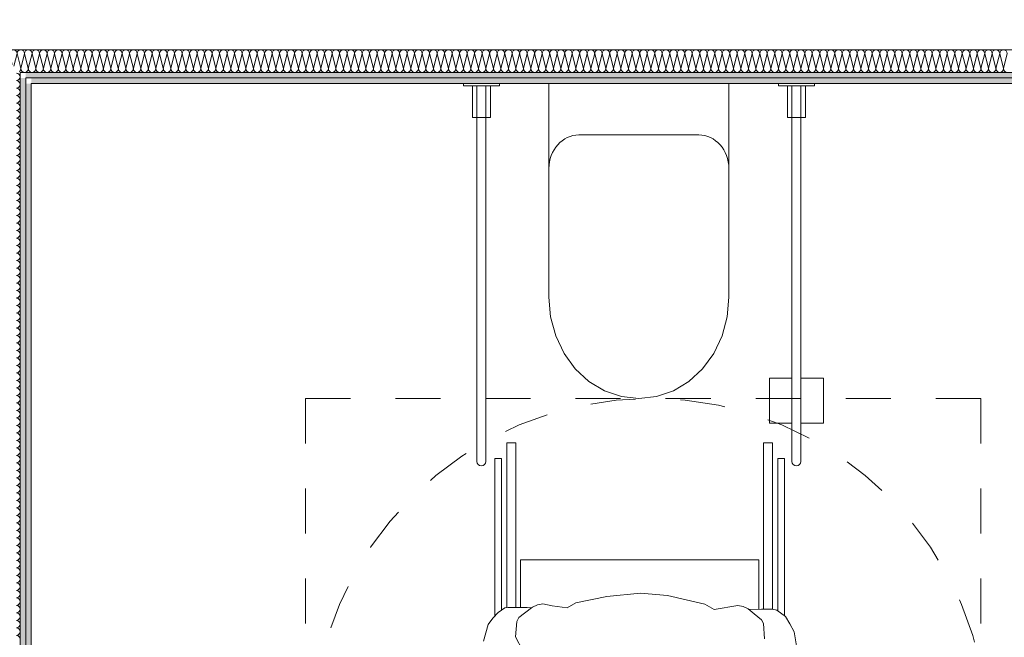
# Model space of a CAD drawing. Header units: metres. Extents: x -3.6 to 84.5, y -11 to 16.8.
# Tile 435 of 656: x 44.8 to 47, y 1.6 to 3. Entities that reach past the tile are written whole.
import ezdxf

# ---------------------------------------------------------------- set-up
doc = ezdxf.new("R2010")
doc.units = ezdxf.units.M
doc.header["$MEASUREMENT"] = 0
doc.linetypes.add('Strichlinie eng', pattern=[0.115, 0.075, -0.04])
doc.linetypes.add('STRICHPUNKT', pattern=[0.015, 0.0075, -0.00375, 0, -0.00375])
for name, color, linetype in [('152 - Bemaßung_ Beschriftung.Ausbau', 7, 'Continuous'), ('606 - Struktur.Wand Innen Ausbau', 7, 'Continuous'), ('650 - Abdeckung.Fußboden Aufbau', 7, 'Continuous'), ('702 - Einrichtung.Möbel Sanitär', 7, 'Continuous'), ('705 - Einrichtung.Ausstattung_ Zubehör', 7, 'Continuous'), ('802 - HKLSE.Sanitär', 7, 'Continuous')]:
    doc.layers.add(name, color=color, linetype=linetype)
doc.styles.add('ERSTELLTER_STIL_2', font='txt')
doc.dimstyles.new('ERSTELLTER_STIL__3', dxfattribs={"dimtxt": 0.1, "dimasz": 0.0532, "dimexe": 0.18, "dimexo": 0.0625, "dimgap": 0, "dimtad": 1, "dimtih": 1, "dimtoh": 1, "dimzin": 0, "dimdsep": 46, "dimtxsty": 'ERSTELLTER_STIL_2', "dimblk": 'ARROWHEAD_2', "dimblk1": 'ARROWHEAD_2', "dimblk2": 'ARROWHEAD_2', "dimcen": 0.09, "dimse1": 1, "dimse2": 1, "dimclrd": 7, "dimclre": 7, "dimclrt": 7, "dimazin": 0, "dimtfac": 1, "dimtdec": 4, "dimtmove": 0, "dimatfit": 3, "dimfxl": 1, "dimtolj": 1, "dimtzin": 0, "dimarcsym": 0})
pattern_1 = [(45, (0, 0), (-0.01767767, 0.01767767), [0, -0.025])]

# ---------------------------------------------------------------- blocks, each defined once
blk = doc.blocks.new('*X126')
at = {"layer": '606 - Struktur.Wand Innen Ausbau', "color": 7, "linetype": 'Continuous', "lineweight": 5}
for p, q in [((44.7247, 2.9253), (44.725, 2.9267)), ((44.7256, 2.9244), (44.725, 2.9267)), ((44.738, 2.912), (44.7417, 2.9267)), ((44.7478, 2.9022), (44.7417, 2.9267)), ((44.7513, 2.8987), (44.7583, 2.9267)), ((44.765, 2.9), (44.7583, 2.9267))]:
    blk.add_line(p, q, dxfattribs=at)
for centre, start, end in [((44.7167, 2.9267), 90, 100.6118), ((44.7167, 2.9267), 0, 90), ((44.7333, 2.9267), 90, 180), ((44.7333, 2.9267), 0, 90), ((44.75, 2.9267), 90, 180), ((44.75, 2.9267), 0, 90), ((44.7667, 2.9267), 101.6105, 180), ((44.7583, 2.8933), 306.8184, 323.0102)]:
    blk.add_arc(centre, 0.00833, start, end, dxfattribs=at)
blk = doc.blocks.new('*X127')
at = {"layer": '606 - Struktur.Wand Innen Ausbau', "color": 7, "linetype": 'Continuous', "lineweight": 5}
for p, q in [((44.7667, 2.8933), (44.775, 2.9267)), ((44.7833, 2.8933), (44.775, 2.9267)), ((44.7833, 2.8933), (44.7917, 2.9267)), ((44.8, 2.8933), (44.7917, 2.9267)), ((44.8, 2.8933), (44.8083, 2.9267)), ((44.8167, 2.8933), (44.8083, 2.9267)), ((44.8167, 2.8933), (44.825, 2.9267)), ((44.8333, 2.8933), (44.825, 2.9267)), ((44.8333, 2.8933), (44.8417, 2.9267)), ((44.85, 2.8933), (44.8417, 2.9267)), ((44.85, 2.8933), (44.8583, 2.9267)), ((44.8667, 2.8933), (44.8583, 2.9267)), ((44.8667, 2.8933), (44.875, 2.9267)), ((44.8833, 2.8933), (44.875, 2.9267)), ((44.8833, 2.8933), (44.8917, 2.9267)), ((44.9, 2.8933), (44.8917, 2.9267)), ((44.9, 2.8933), (44.9083, 2.9267)), ((44.9167, 2.8933), (44.9083, 2.9267)), ((44.9167, 2.8933), (44.925, 2.9267)), ((44.9333, 2.8933), (44.925, 2.9267)), ((44.9333, 2.8933), (44.9417, 2.9267)), ((44.95, 2.8933), (44.9417, 2.9267)), ((44.95, 2.8933), (44.9583, 2.9267)), ((44.9667, 2.8933), (44.9583, 2.9267)), ((44.9667, 2.8933), (44.975, 2.9267)), ((44.9833, 2.8933), (44.975, 2.9267)), ((44.9833, 2.8933), (44.9917, 2.9267)), ((45, 2.8933), (44.9917, 2.9267)), ((45, 2.8933), (45.0083, 2.9267)), ((45.0167, 2.8933), (45.0083, 2.9267)), ((45.0167, 2.8933), (45.025, 2.9267)), ((45.0333, 2.8933), (45.025, 2.9267)), ((45.0333, 2.8933), (45.0417, 2.9267)), ((45.05, 2.8933), (45.0417, 2.9267)), ((45.05, 2.8933), (45.0583, 2.9267)), ((45.0667, 2.8933), (45.0583, 2.9267)), ((45.0667, 2.8933), (45.075, 2.9267)), ((45.0833, 2.8933), (45.075, 2.9267)), ((45.0833, 2.8933), (45.0917, 2.9267)), ((45.1, 2.8933), (45.0917, 2.9267)), ((45.1, 2.8933), (45.1083, 2.9267)), ((45.1167, 2.8933), (45.1083, 2.9267)), ((45.1167, 2.8933), (45.125, 2.9267)), ((45.1333, 2.8933), (45.125, 2.9267)), ((45.1333, 2.8933), (45.1417, 2.9267)), ((45.15, 2.8933), (45.1417, 2.9267)), ((45.15, 2.8933), (45.1583, 2.9267)), ((45.1667, 2.8933), (45.1583, 2.9267)), ((45.1667, 2.8933), (45.175, 2.9267)), ((45.1833, 2.8933), (45.175, 2.9267)), ((45.1833, 2.8933), (45.1917, 2.9267)), ((45.2, 2.8933), (45.1917, 2.9267)), ((45.2, 2.8933), (45.2083, 2.9267)), ((45.2167, 2.8933), (45.2083, 2.9267)), ((45.2167, 2.8933), (45.225, 2.9267)), ((45.2333, 2.8933), (45.225, 2.9267)), ((45.2333, 2.8933), (45.2417, 2.9267)), ((45.25, 2.8933), (45.2417, 2.9267)), ((45.25, 2.8933), (45.2583, 2.9267)), ((45.2667, 2.8933), (45.2583, 2.9267)), ((45.2667, 2.8933), (45.275, 2.9267)), ((45.2833, 2.8933), (45.275, 2.9267)), ((45.2833, 2.8933), (45.2917, 2.9267)), ((45.3, 2.8933), (45.2917, 2.9267)), ((45.3, 2.8933), (45.3083, 2.9267)), ((45.3167, 2.8933), (45.3083, 2.9267)), ((45.3167, 2.8933), (45.325, 2.9267)), ((45.3333, 2.8933), (45.325, 2.9267)), ((45.3333, 2.8933), (45.3417, 2.9267)), ((45.35, 2.8933), (45.3417, 2.9267)), ((45.35, 2.8933), (45.3583, 2.9267)), ((45.3667, 2.8933), (45.3583, 2.9267)), ((45.3667, 2.8933), (45.375, 2.9267)), ((45.3833, 2.8933), (45.375, 2.9267)), ((45.3833, 2.8933), (45.3917, 2.9267)), ((45.4, 2.8933), (45.3917, 2.9267)), ((45.4, 2.8933), (45.4083, 2.9267)), ((45.4167, 2.8933), (45.4083, 2.9267)), ((45.4167, 2.8933), (45.425, 2.9267)), ((45.4333, 2.8933), (45.425, 2.9267)), ((45.4333, 2.8933), (45.4417, 2.9267)), ((45.45, 2.8933), (45.4417, 2.9267)), ((45.45, 2.8933), (45.4583, 2.9267)), ((45.4667, 2.8933), (45.4583, 2.9267)), ((45.4667, 2.8933), (45.475, 2.9267)), ((45.4833, 2.8933), (45.475, 2.9267)), ((45.4833, 2.8933), (45.4917, 2.9267)), ((45.5, 2.8933), (45.4917, 2.9267)), ((45.5, 2.8933), (45.5083, 2.9267)), ((45.5167, 2.8933), (45.5083, 2.9267)), ((45.5167, 2.8933), (45.525, 2.9267)), ((45.5333, 2.8933), (45.525, 2.9267)), ((45.5333, 2.8933), (45.5417, 2.9267)), ((45.55, 2.8933), (45.5417, 2.9267)), ((45.55, 2.8933), (45.5583, 2.9267)), ((45.5667, 2.8933), (45.5583, 2.9267)), ((45.5667, 2.8933), (45.575, 2.9267)), ((45.5833, 2.8933), (45.575, 2.9267)), ((45.5833, 2.8933), (45.5917, 2.9267)), ((45.6, 2.8933), (45.5917, 2.9267)), ((45.6, 2.8933), (45.6083, 2.9267)), ((45.6167, 2.8933), (45.6083, 2.9267)), ((45.6167, 2.8933), (45.625, 2.9267)), ((45.6333, 2.8933), (45.625, 2.9267)), ((45.6333, 2.8933), (45.6417, 2.9267)), ((45.65, 2.8933), (45.6417, 2.9267)), ((45.65, 2.8933), (45.6583, 2.9267)), ((45.6667, 2.8933), (45.6583, 2.9267)), ((45.6667, 2.8933), (45.675, 2.9267)), ((45.6833, 2.8933), (45.675, 2.9267)), ((45.6833, 2.8933), (45.6917, 2.9267)), ((45.7, 2.8933), (45.6917, 2.9267)), ((45.7, 2.8933), (45.7083, 2.9267)), ((45.7167, 2.8933), (45.7083, 2.9267)), ((45.7167, 2.8933), (45.725, 2.9267)), ((45.7333, 2.8933), (45.725, 2.9267)), ((45.7333, 2.8933), (45.7417, 2.9267)), ((45.75, 2.8933), (45.7417, 2.9267)), ((45.75, 2.8933), (45.7583, 2.9267)), ((45.7667, 2.8933), (45.7583, 2.9267)), ((45.7667, 2.8933), (45.775, 2.9267)), ((45.7833, 2.8933), (45.775, 2.9267)), ((45.7833, 2.8933), (45.7917, 2.9267)), ((45.8, 2.8933), (45.7917, 2.9267)), ((45.8, 2.8933), (45.8083, 2.9267)), ((45.8167, 2.8933), (45.8083, 2.9267)), ((45.8167, 2.8933), (45.825, 2.9267)), ((45.8333, 2.8933), (45.825, 2.9267)), ((45.8333, 2.8933), (45.8417, 2.9267)), ((45.85, 2.8933), (45.8417, 2.9267)), ((45.85, 2.8933), (45.8583, 2.9267)), ((45.8667, 2.8933), (45.8583, 2.9267)), ((45.8667, 2.8933), (45.875, 2.9267)), ((45.8833, 2.8933), (45.875, 2.9267)), ((45.8833, 2.8933), (45.8917, 2.9267)), ((45.9, 2.8933), (45.8917, 2.9267)), ((45.9, 2.8933), (45.9083, 2.9267)), ((45.9167, 2.8933), (45.9083, 2.9267)), ((45.9167, 2.8933), (45.925, 2.9267)), ((45.9333, 2.8933), (45.925, 2.9267)), ((45.9333, 2.8933), (45.9417, 2.9267)), ((45.95, 2.8933), (45.9417, 2.9267)), ((45.95, 2.8933), (45.9583, 2.9267)), ((45.9667, 2.8933), (45.9583, 2.9267)), ((45.9667, 2.8933), (45.975, 2.9267)), ((45.9833, 2.8933), (45.975, 2.9267)), ((45.9833, 2.8933), (45.9917, 2.9267)), ((46, 2.8933), (45.9917, 2.9267)), ((46, 2.8933), (46.0083, 2.9267)), ((46.0167, 2.8933), (46.0083, 2.9267)), ((46.0167, 2.8933), (46.025, 2.9267)), ((46.0333, 2.8933), (46.025, 2.9267)), ((46.0333, 2.8933), (46.0417, 2.9267)), ((46.05, 2.8933), (46.0417, 2.9267)), ((46.05, 2.8933), (46.0583, 2.9267)), ((46.0667, 2.8933), (46.0583, 2.9267)), ((46.0667, 2.8933), (46.075, 2.9267)), ((46.0833, 2.8933), (46.075, 2.9267)), ((46.0833, 2.8933), (46.0917, 2.9267)), ((46.1, 2.8933), (46.0917, 2.9267)), ((46.1, 2.8933), (46.1083, 2.9267)), ((46.1167, 2.8933), (46.1083, 2.9267)), ((46.1167, 2.8933), (46.125, 2.9267)), ((46.1333, 2.8933), (46.125, 2.9267)), ((46.1333, 2.8933), (46.1417, 2.9267)), ((46.15, 2.8933), (46.1417, 2.9267)), ((46.15, 2.8933), (46.1583, 2.9267)), ((46.1667, 2.8933), (46.1583, 2.9267)), ((46.1667, 2.8933), (46.175, 2.9267)), ((46.1833, 2.8933), (46.175, 2.9267)), ((46.1833, 2.8933), (46.1917, 2.9267)), ((46.2, 2.8933), (46.1917, 2.9267)), ((46.2, 2.8933), (46.2083, 2.9267)), ((46.2167, 2.8933), (46.2083, 2.9267)), ((46.2167, 2.8933), (46.225, 2.9267)), ((46.2333, 2.8933), (46.225, 2.9267)), ((46.2333, 2.8933), (46.2417, 2.9267)), ((46.25, 2.8933), (46.2417, 2.9267)), ((46.25, 2.8933), (46.2583, 2.9267)), ((46.2667, 2.8933), (46.2583, 2.9267)), ((46.2667, 2.8933), (46.275, 2.9267)), ((46.2833, 2.8933), (46.275, 2.9267)), ((46.2833, 2.8933), (46.2917, 2.9267)), ((46.3, 2.8933), (46.2917, 2.9267)), ((46.3, 2.8933), (46.3083, 2.9267)), ((46.3167, 2.8933), (46.3083, 2.9267)), ((46.3167, 2.8933), (46.325, 2.9267)), ((46.3333, 2.8933), (46.325, 2.9267)), ((46.3333, 2.8933), (46.3417, 2.9267)), ((46.35, 2.8933), (46.3417, 2.9267)), ((46.35, 2.8933), (46.3583, 2.9267)), ((46.3667, 2.8933), (46.3583, 2.9267)), ((46.3667, 2.8933), (46.375, 2.9267)), ((46.3833, 2.8933), (46.375, 2.9267)), ((46.3833, 2.8933), (46.3917, 2.9267)), ((46.4, 2.8933), (46.3917, 2.9267)), ((46.4, 2.8933), (46.4083, 2.9267)), ((46.4167, 2.8933), (46.4083, 2.9267)), ((46.4167, 2.8933), (46.425, 2.9267)), ((46.4333, 2.8933), (46.425, 2.9267)), ((46.4333, 2.8933), (46.4417, 2.9267)), ((46.45, 2.8933), (46.4417, 2.9267)), ((46.45, 2.8933), (46.4583, 2.9267)), ((46.4667, 2.8933), (46.4583, 2.9267)), ((46.4667, 2.8933), (46.475, 2.9267)), ((46.4833, 2.8933), (46.475, 2.9267)), ((46.4833, 2.8933), (46.4917, 2.9267)), ((46.5, 2.8933), (46.4917, 2.9267)), ((46.5, 2.8933), (46.5083, 2.9267)), ((46.5167, 2.8933), (46.5083, 2.9267)), ((46.5167, 2.8933), (46.525, 2.9267)), ((46.5333, 2.8933), (46.525, 2.9267)), ((46.5333, 2.8933), (46.5417, 2.9267)), ((46.55, 2.8933), (46.5417, 2.9267)), ((46.55, 2.8933), (46.5583, 2.9267)), ((46.5667, 2.8933), (46.5583, 2.9267)), ((46.5667, 2.8933), (46.575, 2.9267)), ((46.5833, 2.8933), (46.575, 2.9267)), ((46.5833, 2.8933), (46.5917, 2.9267)), ((46.6, 2.8933), (46.5917, 2.9267)), ((46.6, 2.8933), (46.6083, 2.9267)), ((46.6167, 2.8933), (46.6083, 2.9267)), ((46.6167, 2.8933), (46.625, 2.9267)), ((46.6333, 2.8933), (46.625, 2.9267)), ((46.6333, 2.8933), (46.6417, 2.9267)), ((46.65, 2.8933), (46.6417, 2.9267)), ((46.65, 2.8933), (46.6583, 2.9267)), ((46.6667, 2.8933), (46.6583, 2.9267)), ((46.6667, 2.8933), (46.675, 2.9267)), ((46.6833, 2.8933), (46.675, 2.9267)), ((46.6833, 2.8933), (46.6917, 2.9267)), ((46.7, 2.8933), (46.6917, 2.9267)), ((46.7, 2.8933), (46.7083, 2.9267)), ((46.7167, 2.8933), (46.7083, 2.9267)), ((46.7167, 2.8933), (46.725, 2.9267)), ((46.7333, 2.8933), (46.725, 2.9267)), ((46.7333, 2.8933), (46.7417, 2.9267)), ((46.75, 2.8933), (46.7417, 2.9267)), ((46.75, 2.8933), (46.7583, 2.9267)), ((46.7667, 2.8933), (46.7583, 2.9267)), ((46.7667, 2.8933), (46.775, 2.9267)), ((46.7833, 2.8933), (46.775, 2.9267)), ((46.7833, 2.8933), (46.7917, 2.9267)), ((46.8, 2.8933), (46.7917, 2.9267)), ((46.8, 2.8933), (46.8083, 2.9267)), ((46.8167, 2.8933), (46.8083, 2.9267)), ((46.8167, 2.8933), (46.825, 2.9267)), ((46.8333, 2.8933), (46.825, 2.9267)), ((46.8333, 2.8933), (46.8417, 2.9267)), ((46.85, 2.8933), (46.8417, 2.9267)), ((46.85, 2.8933), (46.8583, 2.9267)), ((46.8667, 2.8933), (46.8583, 2.9267)), ((46.8667, 2.8933), (46.875, 2.9267)), ((46.8833, 2.8933), (46.875, 2.9267)), ((46.8833, 2.8933), (46.8917, 2.9267)), ((46.9, 2.8933), (46.8917, 2.9267)), ((46.9, 2.8933), (46.9083, 2.9267)), ((46.9167, 2.8933), (46.9083, 2.9267)), ((46.9167, 2.8933), (46.925, 2.9267)), ((46.9333, 2.8933), (46.925, 2.9267)), ((46.9333, 2.8933), (46.9417, 2.9267)), ((46.95, 2.8933), (46.9417, 2.9267)), ((46.95, 2.8933), (46.9583, 2.9267)), ((44.7667, 2.8933), (44.765, 2.9))]:
    blk.add_line(p, q, dxfattribs=at)
for centre, start, end in [((44.7667, 2.9267), 90, 101.6105), ((44.7667, 2.9267), 0, 90), ((44.7833, 2.9267), 90, 180), ((44.7833, 2.9267), 0, 90), ((44.8, 2.9267), 90, 180), ((44.8, 2.9267), 0, 90), ((44.8167, 2.9267), 90, 180), ((44.8167, 2.9267), 0, 90), ((44.8333, 2.9267), 90, 180), ((44.8333, 2.9267), 0, 90), ((44.85, 2.9267), 90, 180), ((44.85, 2.9267), 0, 90), ((44.8667, 2.9267), 90, 180), ((44.8667, 2.9267), 0, 90), ((44.8833, 2.9267), 90, 180), ((44.8833, 2.9267), 0, 90), ((44.9, 2.9267), 90, 180), ((44.9, 2.9267), 0, 90), ((44.9167, 2.9267), 90, 180), ((44.9167, 2.9267), 0, 90), ((44.9333, 2.9267), 90, 180), ((44.9333, 2.9267), 0, 90), ((44.95, 2.9267), 90, 180), ((44.95, 2.9267), 0, 90), ((44.9667, 2.9267), 90, 180), ((44.9667, 2.9267), 0, 90), ((44.9833, 2.9267), 90, 180), ((44.9833, 2.9267), 0, 90), ((45, 2.9267), 90, 180), ((45, 2.9267), 0, 90), ((45.0167, 2.9267), 90, 180), ((45.0167, 2.9267), 0, 90), ((45.0333, 2.9267), 90, 180), ((45.0333, 2.9267), 0, 90), ((45.05, 2.9267), 90, 180), ((45.05, 2.9267), 0, 90), ((45.0667, 2.9267), 90, 180), ((45.0667, 2.9267), 0, 90), ((45.0833, 2.9267), 90, 180), ((45.0833, 2.9267), 0, 90), ((45.1, 2.9267), 90, 180), ((45.1, 2.9267), 0, 90), ((45.1167, 2.9267), 90, 180), ((45.1167, 2.9267), 0, 90), ((45.1333, 2.9267), 90, 180), ((45.1333, 2.9267), 0, 90), ((45.15, 2.9267), 90, 180), ((45.15, 2.9267), 0, 90), ((45.1667, 2.9267), 90, 180), ((45.1667, 2.9267), 0, 90), ((45.1833, 2.9267), 90, 180), ((45.1833, 2.9267), 0, 90), ((45.2, 2.9267), 90, 180), ((45.2, 2.9267), 0, 90), ((45.2167, 2.9267), 90, 180), ((45.2167, 2.9267), 0, 90), ((45.2333, 2.9267), 90, 180), ((45.2333, 2.9267), 0, 90), ((45.25, 2.9267), 90, 180), ((45.25, 2.9267), 0, 90), ((45.2667, 2.9267), 90, 180), ((45.2667, 2.9267), 0, 90), ((45.2833, 2.9267), 90, 180), ((45.2833, 2.9267), 0, 90), ((45.3, 2.9267), 90, 180), ((45.3, 2.9267), 0, 90), ((45.3167, 2.9267), 90, 180), ((45.3167, 2.9267), 0, 90), ((45.3333, 2.9267), 90, 180), ((45.3333, 2.9267), 0, 90), ((45.35, 2.9267), 90, 180), ((45.35, 2.9267), 0, 90), ((45.3667, 2.9267), 90, 180), ((45.3667, 2.9267), 0, 90), ((45.3833, 2.9267), 90, 180), ((45.3833, 2.9267), 0, 90), ((45.4, 2.9267), 90, 180), ((45.4, 2.9267), 0, 90), ((45.4167, 2.9267), 90, 180), ((45.4167, 2.9267), 0, 90), ((45.4333, 2.9267), 90, 180), ((45.4333, 2.9267), 0, 90), ((45.45, 2.9267), 90, 180), ((45.45, 2.9267), 0, 90), ((45.4667, 2.9267), 90, 180), ((45.4667, 2.9267), 0, 90), ((45.4833, 2.9267), 90, 180), ((45.4833, 2.9267), 0, 90), ((45.5, 2.9267), 90, 180), ((45.5, 2.9267), 0, 90), ((45.5167, 2.9267), 90, 180), ((45.5167, 2.9267), 0, 90), ((45.5333, 2.9267), 90, 180), ((45.5333, 2.9267), 0, 90), ((45.55, 2.9267), 90, 180), ((45.55, 2.9267), 0, 90), ((45.5667, 2.9267), 90, 180), ((45.5667, 2.9267), 0, 90), ((45.5833, 2.9267), 90, 180), ((45.5833, 2.9267), 0, 90), ((45.6, 2.9267), 90, 180), ((45.6, 2.9267), 0, 90), ((45.6167, 2.9267), 90, 180), ((45.6167, 2.9267), 0, 90), ((45.6333, 2.9267), 90, 180), ((45.6333, 2.9267), 0, 90), ((45.65, 2.9267), 90, 180), ((45.65, 2.9267), 0, 90), ((45.6667, 2.9267), 90, 180), ((45.6667, 2.9267), 0, 90), ((45.6833, 2.9267), 90, 180), ((45.6833, 2.9267), 0, 90), ((45.7, 2.9267), 90, 180), ((45.7, 2.9267), 0, 90), ((45.7167, 2.9267), 90, 180), ((45.7167, 2.9267), 0, 90), ((45.7333, 2.9267), 90, 180), ((45.7333, 2.9267), 0, 90), ((45.75, 2.9267), 90, 180), ((45.75, 2.9267), 0, 90), ((45.7667, 2.9267), 90, 180), ((45.7667, 2.9267), 0, 90), ((45.7833, 2.9267), 90, 180), ((45.7833, 2.9267), 0, 90), ((45.8, 2.9267), 90, 180), ((45.8, 2.9267), 0, 90), ((45.8167, 2.9267), 90, 180), ((45.8167, 2.9267), 0, 90), ((45.8333, 2.9267), 90, 180), ((45.8333, 2.9267), 0, 90), ((45.85, 2.9267), 90, 180), ((45.85, 2.9267), 0, 90), ((45.8667, 2.9267), 90, 180), ((45.8667, 2.9267), 0, 90), ((45.8833, 2.9267), 90, 180), ((45.8833, 2.9267), 0, 90), ((45.9, 2.9267), 90, 180), ((45.9, 2.9267), 0, 90), ((45.9167, 2.9267), 90, 180), ((45.9167, 2.9267), 0, 90), ((45.9333, 2.9267), 90, 180), ((45.9333, 2.9267), 0, 90), ((45.95, 2.9267), 90, 180), ((45.95, 2.9267), 0, 90), ((45.9667, 2.9267), 90, 180), ((45.9667, 2.9267), 0, 90), ((45.9833, 2.9267), 90, 180), ((45.9833, 2.9267), 0, 90), ((46, 2.9267), 90, 180), ((46, 2.9267), 0, 90), ((46.0167, 2.9267), 90, 180), ((46.0167, 2.9267), 0, 90), ((46.0333, 2.9267), 90, 180), ((46.0333, 2.9267), 0, 90), ((46.05, 2.9267), 90, 180), ((46.05, 2.9267), 0, 90), ((46.0667, 2.9267), 90, 180), ((46.0667, 2.9267), 0, 90), ((46.0833, 2.9267), 90, 180), ((46.0833, 2.9267), 0, 90), ((46.1, 2.9267), 90, 180), ((46.1, 2.9267), 0, 90), ((46.1167, 2.9267), 90, 180), ((46.1167, 2.9267), 0, 90), ((46.1333, 2.9267), 90, 180), ((46.1333, 2.9267), 0, 90), ((46.15, 2.9267), 90, 180), ((46.15, 2.9267), 0, 90), ((46.1667, 2.9267), 90, 180), ((46.1667, 2.9267), 0, 90), ((46.1833, 2.9267), 90, 180), ((46.1833, 2.9267), 0, 90), ((46.2, 2.9267), 90, 180), ((46.2, 2.9267), 0, 90), ((46.2167, 2.9267), 90, 180), ((46.2167, 2.9267), 0, 90), ((46.2333, 2.9267), 90, 180), ((46.2333, 2.9267), 0, 90), ((46.25, 2.9267), 90, 180), ((46.25, 2.9267), 0, 90), ((46.2667, 2.9267), 90, 180), ((46.2667, 2.9267), 0, 90), ((46.2833, 2.9267), 90, 180), ((46.2833, 2.9267), 0, 90), ((46.3, 2.9267), 90, 180), ((46.3, 2.9267), 0, 90), ((46.3167, 2.9267), 90, 180), ((46.3167, 2.9267), 0, 90), ((46.3333, 2.9267), 90, 180), ((46.3333, 2.9267), 0, 90), ((46.35, 2.9267), 90, 180), ((46.35, 2.9267), 0, 90), ((46.3667, 2.9267), 90, 180), ((46.3667, 2.9267), 0, 90), ((46.3833, 2.9267), 90, 180), ((46.3833, 2.9267), 0, 90), ((46.4, 2.9267), 90, 180), ((46.4, 2.9267), 0, 90), ((46.4167, 2.9267), 90, 180), ((46.4167, 2.9267), 0, 90), ((46.4333, 2.9267), 90, 180), ((46.4333, 2.9267), 0, 90), ((46.45, 2.9267), 90, 180), ((46.45, 2.9267), 0, 90), ((46.4667, 2.9267), 90, 180), ((46.4667, 2.9267), 0, 90), ((46.4833, 2.9267), 90, 180), ((46.4833, 2.9267), 0, 90), ((46.5, 2.9267), 90, 180), ((46.5, 2.9267), 0, 90), ((46.5167, 2.9267), 90, 180), ((46.5167, 2.9267), 0, 90), ((46.5333, 2.9267), 90, 180), ((46.5333, 2.9267), 0, 90), ((46.55, 2.9267), 90, 180), ((46.55, 2.9267), 0, 90), ((46.5667, 2.9267), 90, 180), ((46.5667, 2.9267), 0, 90), ((46.5833, 2.9267), 90, 180), ((46.5833, 2.9267), 0, 90), ((46.6, 2.9267), 90, 180), ((46.6, 2.9267), 0, 90), ((46.6167, 2.9267), 90, 180), ((46.6167, 2.9267), 0, 90), ((46.6333, 2.9267), 90, 180), ((46.6333, 2.9267), 0, 90), ((46.65, 2.9267), 90, 180), ((46.65, 2.9267), 0, 90), ((46.6667, 2.9267), 90, 180), ((46.6667, 2.9267), 0, 90), ((46.6833, 2.9267), 90, 180), ((46.6833, 2.9267), 0, 90), ((46.7, 2.9267), 90, 180), ((46.7, 2.9267), 0, 90), ((46.7167, 2.9267), 90, 180), ((46.7167, 2.9267), 0, 90), ((46.7333, 2.9267), 90, 180), ((46.7333, 2.9267), 0, 90), ((46.75, 2.9267), 90, 180), ((46.75, 2.9267), 0, 90), ((46.7667, 2.9267), 90, 180), ((46.7667, 2.9267), 0, 90), ((46.7833, 2.9267), 90, 180), ((46.7833, 2.9267), 0, 90), ((46.8, 2.9267), 90, 180), ((46.8, 2.9267), 0, 90), ((46.8167, 2.9267), 90, 180), ((46.8167, 2.9267), 0, 90), ((46.8333, 2.9267), 90, 180), ((46.8333, 2.9267), 0, 90), ((46.85, 2.9267), 90, 180), ((46.85, 2.9267), 0, 90), ((46.8667, 2.9267), 90, 180), ((46.8667, 2.9267), 0, 90), ((46.8833, 2.9267), 90, 180), ((46.8833, 2.9267), 0, 90), ((46.9, 2.9267), 90, 180), ((46.9, 2.9267), 0, 90), ((46.9167, 2.9267), 90, 180), ((46.9167, 2.9267), 0, 90), ((46.9333, 2.9267), 90, 180), ((46.9333, 2.9267), 0, 90), ((46.95, 2.9267), 90, 180), ((46.95, 2.9267), 0, 90), ((44.7583, 2.8933), 323.0102, 0), ((44.775, 2.8933), 180, 270), ((44.775, 2.8933), 270, 0), ((44.7917, 2.8933), 180, 270), ((44.7917, 2.8933), 270, 0), ((44.8083, 2.8933), 180, 270), ((44.8083, 2.8933), 270, 0), ((44.825, 2.8933), 180, 270), ((44.825, 2.8933), 270, 0), ((44.8417, 2.8933), 180, 270), ((44.8417, 2.8933), 270, 0), ((44.8583, 2.8933), 180, 270), ((44.8583, 2.8933), 270, 0), ((44.875, 2.8933), 180, 270), ((44.875, 2.8933), 270, 0), ((44.8917, 2.8933), 180, 270), ((44.8917, 2.8933), 270, 0), ((44.9083, 2.8933), 180, 270), ((44.9083, 2.8933), 270, 0), ((44.925, 2.8933), 180, 270), ((44.925, 2.8933), 270, 0), ((44.9417, 2.8933), 180, 270), ((44.9417, 2.8933), 270, 0), ((44.9583, 2.8933), 180, 270), ((44.9583, 2.8933), 270, 0), ((44.975, 2.8933), 180, 270), ((44.975, 2.8933), 270, 0), ((44.9917, 2.8933), 180, 270), ((44.9917, 2.8933), 270, 0), ((45.0083, 2.8933), 180, 270), ((45.0083, 2.8933), 270, 0), ((45.025, 2.8933), 180, 270), ((45.025, 2.8933), 270, 0), ((45.0417, 2.8933), 180, 270), ((45.0417, 2.8933), 270, 0), ((45.0583, 2.8933), 180, 270), ((45.0583, 2.8933), 270, 0), ((45.075, 2.8933), 180, 270), ((45.075, 2.8933), 270, 0), ((45.0917, 2.8933), 180, 270), ((45.0917, 2.8933), 270, 0), ((45.1083, 2.8933), 180, 270), ((45.1083, 2.8933), 270, 0), ((45.125, 2.8933), 180, 270), ((45.125, 2.8933), 270, 0), ((45.1417, 2.8933), 180, 270), ((45.1417, 2.8933), 270, 0), ((45.1583, 2.8933), 180, 270), ((45.1583, 2.8933), 270, 0), ((45.175, 2.8933), 180, 270), ((45.175, 2.8933), 270, 0), ((45.1917, 2.8933), 180, 270), ((45.1917, 2.8933), 270, 0), ((45.2083, 2.8933), 180, 270), ((45.2083, 2.8933), 270, 0), ((45.225, 2.8933), 180, 270), ((45.225, 2.8933), 270, 0), ((45.2417, 2.8933), 180, 270), ((45.2417, 2.8933), 270, 0), ((45.2583, 2.8933), 180, 270), ((45.2583, 2.8933), 270, 0), ((45.275, 2.8933), 180, 270), ((45.275, 2.8933), 270, 0), ((45.2917, 2.8933), 180, 270), ((45.2917, 2.8933), 270, 0), ((45.3083, 2.8933), 180, 270), ((45.3083, 2.8933), 270, 0), ((45.325, 2.8933), 180, 270), ((45.325, 2.8933), 270, 0), ((45.3417, 2.8933), 180, 270), ((45.3417, 2.8933), 270, 0), ((45.3583, 2.8933), 180, 270), ((45.3583, 2.8933), 270, 0), ((45.375, 2.8933), 180, 270), ((45.375, 2.8933), 270, 0), ((45.3917, 2.8933), 180, 270), ((45.3917, 2.8933), 270, 0), ((45.4083, 2.8933), 180, 270), ((45.4083, 2.8933), 270, 0), ((45.425, 2.8933), 180, 270), ((45.425, 2.8933), 270, 0), ((45.4417, 2.8933), 180, 270), ((45.4417, 2.8933), 270, 0), ((45.4583, 2.8933), 180, 270), ((45.4583, 2.8933), 270, 0), ((45.475, 2.8933), 180, 270), ((45.475, 2.8933), 270, 0), ((45.4917, 2.8933), 180, 270), ((45.4917, 2.8933), 270, 0), ((45.5083, 2.8933), 180, 270), ((45.5083, 2.8933), 270, 0), ((45.525, 2.8933), 180, 270), ((45.525, 2.8933), 270, 0), ((45.5417, 2.8933), 180, 270), ((45.5417, 2.8933), 270, 0), ((45.5583, 2.8933), 180, 270), ((45.5583, 2.8933), 270, 0), ((45.575, 2.8933), 180, 270), ((45.575, 2.8933), 270, 0), ((45.5917, 2.8933), 180, 270), ((45.5917, 2.8933), 270, 0), ((45.6083, 2.8933), 180, 270), ((45.6083, 2.8933), 270, 0), ((45.625, 2.8933), 180, 270), ((45.625, 2.8933), 270, 0), ((45.6417, 2.8933), 180, 270), ((45.6417, 2.8933), 270, 0), ((45.6583, 2.8933), 180, 270), ((45.6583, 2.8933), 270, 0), ((45.675, 2.8933), 180, 270), ((45.675, 2.8933), 270, 0), ((45.6917, 2.8933), 180, 270), ((45.6917, 2.8933), 270, 0), ((45.7083, 2.8933), 180, 270), ((45.7083, 2.8933), 270, 0), ((45.725, 2.8933), 180, 270), ((45.725, 2.8933), 270, 0), ((45.7417, 2.8933), 180, 270), ((45.7417, 2.8933), 270, 0), ((45.7583, 2.8933), 180, 270), ((45.7583, 2.8933), 270, 0), ((45.775, 2.8933), 180, 270), ((45.775, 2.8933), 270, 0), ((45.7917, 2.8933), 180, 270), ((45.7917, 2.8933), 270, 0), ((45.8083, 2.8933), 180, 270), ((45.8083, 2.8933), 270, 0), ((45.825, 2.8933), 180, 270), ((45.825, 2.8933), 270, 0), ((45.8417, 2.8933), 180, 270), ((45.8417, 2.8933), 270, 0), ((45.8583, 2.8933), 180, 270), ((45.8583, 2.8933), 270, 0), ((45.875, 2.8933), 180, 270), ((45.875, 2.8933), 270, 0), ((45.8917, 2.8933), 180, 270), ((45.8917, 2.8933), 270, 0), ((45.9083, 2.8933), 180, 270), ((45.9083, 2.8933), 270, 0), ((45.925, 2.8933), 180, 270), ((45.925, 2.8933), 270, 0), ((45.9417, 2.8933), 180, 270), ((45.9417, 2.8933), 270, 0), ((45.9583, 2.8933), 180, 270), ((45.9583, 2.8933), 270, 0), ((45.975, 2.8933), 180, 270), ((45.975, 2.8933), 270, 0), ((45.9917, 2.8933), 180, 270), ((45.9917, 2.8933), 270, 0), ((46.0083, 2.8933), 180, 270), ((46.0083, 2.8933), 270, 0), ((46.025, 2.8933), 180, 270), ((46.025, 2.8933), 270, 0), ((46.0417, 2.8933), 180, 270), ((46.0417, 2.8933), 270, 0), ((46.0583, 2.8933), 180, 270), ((46.0583, 2.8933), 270, 0), ((46.075, 2.8933), 180, 270), ((46.075, 2.8933), 270, 0), ((46.0917, 2.8933), 180, 270), ((46.0917, 2.8933), 270, 0), ((46.1083, 2.8933), 180, 270), ((46.1083, 2.8933), 270, 0), ((46.125, 2.8933), 180, 270), ((46.125, 2.8933), 270, 0), ((46.1417, 2.8933), 180, 270), ((46.1417, 2.8933), 270, 0), ((46.1583, 2.8933), 180, 270), ((46.1583, 2.8933), 270, 0), ((46.175, 2.8933), 180, 270), ((46.175, 2.8933), 270, 0), ((46.1917, 2.8933), 180, 270), ((46.1917, 2.8933), 270, 0), ((46.2083, 2.8933), 180, 270), ((46.2083, 2.8933), 270, 0), ((46.225, 2.8933), 180, 270), ((46.225, 2.8933), 270, 0), ((46.2417, 2.8933), 180, 270), ((46.2417, 2.8933), 270, 0), ((46.2583, 2.8933), 180, 270), ((46.2583, 2.8933), 270, 0), ((46.275, 2.8933), 180, 270), ((46.275, 2.8933), 270, 0), ((46.2917, 2.8933), 180, 270), ((46.2917, 2.8933), 270, 0), ((46.3083, 2.8933), 180, 270), ((46.3083, 2.8933), 270, 0), ((46.325, 2.8933), 180, 270), ((46.325, 2.8933), 270, 0), ((46.3417, 2.8933), 180, 270), ((46.3417, 2.8933), 270, 0), ((46.3583, 2.8933), 180, 270), ((46.3583, 2.8933), 270, 0), ((46.375, 2.8933), 180, 270), ((46.375, 2.8933), 270, 0), ((46.3917, 2.8933), 180, 270), ((46.3917, 2.8933), 270, 0), ((46.4083, 2.8933), 180, 270), ((46.4083, 2.8933), 270, 0), ((46.425, 2.8933), 180, 270), ((46.425, 2.8933), 270, 0), ((46.4417, 2.8933), 180, 270), ((46.4417, 2.8933), 270, 0), ((46.4583, 2.8933), 180, 270), ((46.4583, 2.8933), 270, 0), ((46.475, 2.8933), 180, 270), ((46.475, 2.8933), 270, 0), ((46.4917, 2.8933), 180, 270), ((46.4917, 2.8933), 270, 0), ((46.5083, 2.8933), 180, 270), ((46.5083, 2.8933), 270, 0), ((46.525, 2.8933), 180, 270), ((46.525, 2.8933), 270, 0), ((46.5417, 2.8933), 180, 270), ((46.5417, 2.8933), 270, 0), ((46.5583, 2.8933), 180, 270), ((46.5583, 2.8933), 270, 0), ((46.575, 2.8933), 180, 270), ((46.575, 2.8933), 270, 0), ((46.5917, 2.8933), 180, 270), ((46.5917, 2.8933), 270, 0), ((46.6083, 2.8933), 180, 270), ((46.6083, 2.8933), 270, 0), ((46.625, 2.8933), 180, 270), ((46.625, 2.8933), 270, 0), ((46.6417, 2.8933), 180, 270), ((46.6417, 2.8933), 270, 0), ((46.6583, 2.8933), 180, 270), ((46.6583, 2.8933), 270, 0), ((46.675, 2.8933), 180, 270), ((46.675, 2.8933), 270, 0), ((46.6917, 2.8933), 180, 270), ((46.6917, 2.8933), 270, 0), ((46.7083, 2.8933), 180, 270), ((46.7083, 2.8933), 270, 0), ((46.725, 2.8933), 180, 270), ((46.725, 2.8933), 270, 0), ((46.7417, 2.8933), 180, 270), ((46.7417, 2.8933), 270, 0), ((46.7583, 2.8933), 180, 270), ((46.7583, 2.8933), 270, 0), ((46.775, 2.8933), 180, 270), ((46.775, 2.8933), 270, 0), ((46.7917, 2.8933), 180, 270), ((46.7917, 2.8933), 270, 0), ((46.8083, 2.8933), 180, 270), ((46.8083, 2.8933), 270, 0), ((46.825, 2.8933), 180, 270), ((46.825, 2.8933), 270, 0), ((46.8417, 2.8933), 180, 270), ((46.8417, 2.8933), 270, 0), ((46.8583, 2.8933), 180, 270), ((46.8583, 2.8933), 270, 0), ((46.875, 2.8933), 180, 270), ((46.875, 2.8933), 270, 0), ((46.8917, 2.8933), 180, 270), ((46.8917, 2.8933), 270, 0), ((46.9083, 2.8933), 180, 270), ((46.9083, 2.8933), 270, 0), ((46.925, 2.8933), 180, 270), ((46.925, 2.8933), 270, 0), ((46.9417, 2.8933), 180, 270), ((46.9417, 2.8933), 270, 0), ((46.9583, 2.8933), 180, 270)]:
    blk.add_arc(centre, 0.00833, start, end, dxfattribs=at)
blk = doc.blocks.new('*X128')
at = {"layer": '606 - Struktur.Wand Innen Ausbau', "color": 7, "linetype": 'Continuous', "lineweight": 5}
for centre, start, end in [((44.7567, 2.875), 0, 90), ((44.7567, 2.875), 270, 0), ((44.7567, 2.8583), 0, 90), ((44.7567, 2.8583), 270, 0), ((44.7567, 2.8417), 0, 90), ((44.7567, 2.8417), 270, 0), ((44.7567, 2.825), 0, 90), ((44.7567, 2.825), 270, 0), ((44.7567, 2.8083), 0, 90), ((44.7567, 2.8083), 270, 0), ((44.7567, 2.7917), 0, 90), ((44.7567, 2.7917), 270, 0), ((44.7567, 2.775), 0, 90), ((44.7567, 2.775), 270, 0), ((44.7567, 2.7583), 0, 90), ((44.7567, 2.7583), 270, 0), ((44.7567, 2.7417), 0, 90), ((44.7567, 2.7417), 270, 0), ((44.7567, 2.725), 0, 90), ((44.7567, 2.725), 270, 0), ((44.7567, 2.7083), 0, 90), ((44.7567, 2.7083), 270, 0), ((44.7567, 2.6917), 0, 90), ((44.7567, 2.6917), 270, 0), ((44.7567, 2.675), 0, 90), ((44.7567, 2.675), 270, 0), ((44.7567, 2.6583), 0, 90), ((44.7567, 2.6583), 270, 0), ((44.7567, 2.6417), 0, 90), ((44.7567, 2.6417), 270, 0), ((44.7567, 2.625), 0, 90), ((44.7567, 2.625), 270, 0), ((44.7567, 2.6083), 0, 90), ((44.7567, 2.6083), 270, 0), ((44.7567, 2.5917), 0, 90), ((44.7567, 2.5917), 270, 0), ((44.7567, 2.575), 0, 90), ((44.7567, 2.575), 270, 0), ((44.7567, 2.5583), 0, 90), ((44.7567, 2.5583), 270, 0), ((44.7567, 2.5417), 0, 90), ((44.7567, 2.5417), 270, 0), ((44.7567, 2.525), 0, 90), ((44.7567, 2.525), 270, 0), ((44.7567, 2.5083), 0, 90), ((44.7567, 2.5083), 270, 0), ((44.7567, 2.4917), 0, 90), ((44.7567, 2.4917), 270, 0), ((44.7567, 2.475), 0, 90), ((44.7567, 2.475), 270, 0), ((44.7567, 2.4583), 0, 90), ((44.7567, 2.4583), 270, 0), ((44.7567, 2.4417), 0, 90), ((44.7567, 2.4417), 270, 0), ((44.7567, 2.425), 0, 90), ((44.7567, 2.425), 270, 0), ((44.7567, 2.4083), 0, 90), ((44.7567, 2.4083), 270, 0), ((44.7567, 2.3917), 0, 90), ((44.7567, 2.3917), 270, 0), ((44.7567, 2.375), 0, 90), ((44.7567, 2.375), 270, 0), ((44.7567, 2.3583), 0, 90), ((44.7567, 2.3583), 270, 0), ((44.7567, 2.3417), 0, 90), ((44.7567, 2.3417), 270, 0), ((44.7567, 2.325), 0, 90), ((44.7567, 2.325), 270, 0), ((44.7567, 2.3083), 0, 90), ((44.7567, 2.3083), 270, 0), ((44.7567, 2.2917), 0, 90), ((44.7567, 2.2917), 270, 0), ((44.7567, 2.275), 0, 90), ((44.7567, 2.275), 270, 0), ((44.7567, 2.2583), 0, 90), ((44.7567, 2.2583), 270, 0), ((44.7567, 2.2417), 0, 90), ((44.7567, 2.2417), 270, 0), ((44.7567, 2.225), 0, 90), ((44.7567, 2.225), 270, 0), ((44.7567, 2.2083), 0, 90), ((44.7567, 2.2083), 270, 0), ((44.7567, 2.1917), 0, 90), ((44.7567, 2.1917), 270, 0), ((44.7567, 2.175), 0, 90), ((44.7567, 2.175), 270, 0), ((44.7567, 2.1583), 0, 90), ((44.7567, 2.1583), 270, 0), ((44.7567, 2.1417), 0, 90), ((44.7567, 2.1417), 270, 0), ((44.7567, 2.125), 0, 90), ((44.7567, 2.125), 270, 0), ((44.7567, 2.1083), 0, 90), ((44.7567, 2.1083), 270, 0), ((44.7567, 2.0917), 0, 90), ((44.7567, 2.0917), 270, 0), ((44.7567, 2.075), 0, 90), ((44.7567, 2.075), 270, 0), ((44.7567, 2.0583), 0, 90), ((44.7567, 2.0583), 270, 0), ((44.7567, 2.0417), 0, 90), ((44.7567, 2.0417), 270, 0), ((44.7567, 2.025), 0, 90), ((44.7567, 2.025), 270, 0), ((44.7567, 2.0083), 0, 90), ((44.7567, 2.0083), 270, 0), ((44.7567, 1.9917), 0, 90), ((44.7567, 1.9917), 270, 0), ((44.7567, 1.975), 0, 90), ((44.7567, 1.975), 270, 0), ((44.7567, 1.9583), 0, 90), ((44.7567, 1.9583), 270, 0), ((44.7567, 1.9417), 0, 90), ((44.7567, 1.9417), 270, 0), ((44.7567, 1.925), 0, 90), ((44.7567, 1.925), 270, 0), ((44.7567, 1.9083), 0, 90), ((44.7567, 1.9083), 270, 0), ((44.7567, 1.8917), 0, 90), ((44.7567, 1.8917), 270, 0), ((44.7567, 1.875), 0, 90), ((44.7567, 1.875), 270, 0), ((44.7567, 1.8583), 0, 90), ((44.7567, 1.8583), 270, 0), ((44.7567, 1.8417), 0, 90), ((44.7567, 1.8417), 270, 0), ((44.7567, 1.825), 0, 90), ((44.7567, 1.825), 270, 0), ((44.7567, 1.8083), 0, 90), ((44.7567, 1.8083), 270, 0), ((44.7567, 1.7917), 0, 90), ((44.7567, 1.7917), 270, 0), ((44.7567, 1.775), 0, 90), ((44.7567, 1.775), 270, 0), ((44.7567, 1.7583), 0, 90), ((44.7567, 1.7583), 270, 0), ((44.7567, 1.7417), 0, 90), ((44.7567, 1.7417), 270, 0), ((44.7567, 1.725), 0, 90), ((44.7567, 1.725), 270, 0), ((44.7567, 1.7083), 0, 90), ((44.7567, 1.7083), 270, 0), ((44.7567, 1.6917), 0, 90), ((44.7567, 1.6917), 270, 0), ((44.7567, 1.675), 0, 90), ((44.7567, 1.675), 270, 0), ((44.7567, 1.6583), 0, 90), ((44.7567, 1.6583), 270, 0), ((44.7567, 1.6417), 0, 90), ((44.7567, 1.6417), 270, 0), ((44.7567, 1.625), 0, 90)]:
    blk.add_arc(centre, 0.00833, start, end, dxfattribs=at)
blk = doc.blocks.new('*D295')
at = {"layer": '152 - Bemaßung_ Beschriftung.Ausbau', "color": 7, "linetype": 'Continuous', "lineweight": 5}
for p, q in [((44.79, -9.1375), (44.79, -9.0325)), ((44.8102, -9.05), (44.7698, -9.12)), ((47.3102, -9.05), (47.2698, -9.12)), ((44.54, -9.085), (44.79, -9.085)), ((44.79, -9.085), (47.29, -9.085))]:
    blk.add_line(p, q, dxfattribs=at)
at = {"layer": '152 - Bemaßung_ Beschriftung.Ausbau', "color": 7, "lineweight": 5, "char_height": 0.1, "attachment_point": 7, "style": 'ERSTELLTER_STIL_2'}
for s, insert in [('\\A1;{\\pql;\\fArial|b0|i0|c0|p38;2,50}', (45.8311, -9.065)), ('\\A1;{\\pql;\\fArial|b0|i0|c0|p38;15}', (47.118, -9.065))]:
    blk.add_mtext(s, dxfattribs=dict(at, insert=insert))
blk = doc.blocks.new('ARROWHEAD_2')
at = {"color": 0, "linetype": 'Continuous', "lineweight": 0}
for p, q in [((-0.378, -0.655), (0.378, 0.655)), ((0, 0), (-1, 0))]:
    blk.add_line(p, q, dxfattribs=at)
blk = doc.blocks.new('*D296')
at = {"layer": '152 - Bemaßung_ Beschriftung.Ausbau', "color": 7, "linetype": 'Continuous', "lineweight": 5}
for p, q in [((47.29, -9.1375), (47.29, -9.0325)), ((47.3102, -9.05), (47.2698, -9.12)), ((47.4602, -9.05), (47.4198, -9.12)), ((44.79, -9.085), (47.29, -9.085)), ((47.29, -9.085), (47.44, -9.085))]:
    blk.add_line(p, q, dxfattribs=at)
blk = doc.blocks.new('*D644')
at = {"layer": '152 - Bemaßung_ Beschriftung.Ausbau', "color": 7, "linetype": 'Continuous', "lineweight": 5}
for p, q in [((-0.165, -10.6375), (-0.165, -10.5325)), ((62.425, -10.6375), (62.425, -10.5325)), ((-0.1448, -10.55), (-0.1852, -10.62)), ((62.4048, -10.62), (62.4452, -10.55)), ((-0.1992, -10.585), (-0.165, -10.585)), ((-0.165, -10.585), (62.425, -10.585)), ((62.425, -10.585), (62.4593, -10.585))]:
    blk.add_line(p, q, dxfattribs=at)
at = {"layer": '152 - Bemaßung_ Beschriftung.Ausbau', "color": 7, "lineweight": 5, "insert": (30.959, -10.565), "char_height": 0.1, "attachment_point": 7, "style": 'ERSTELLTER_STIL_2'}
blk.add_mtext('\\A1;{\\pql;\\fArial|b0|i0|c0|p38;62,59}', dxfattribs=at)

msp = doc.modelspace()

# ---------------------------------------------------------------- hatches: boundary and pattern name
at = {"layer": '606 - Struktur.Wand Innen Ausbau', "linetype": 'Continuous', "lineweight": 0, "true_color": 0x000000}
h = msp.add_hatch(dxfattribs=at)
h.set_pattern_fill('Gips_0001', color=18, style=0, pattern_type=2)
h.set_pattern_definition(pattern_1)
h.paths.add_polyline_path([(44.765, 2.8725), (44.7775, 2.8725), (44.765, 2.885)])
h = msp.add_hatch(dxfattribs=at)
h.set_pattern_fill('Gips_0001', color=18, style=0, pattern_type=2)
h.set_pattern_definition(pattern_1)
h.paths.add_polyline_path([(44.765, 2.885), (44.7775, 2.8725), (44.7775, 2.885)])
h = msp.add_hatch(dxfattribs=at)
h.set_pattern_fill('Gips_0001', color=18, style=0, pattern_type=2)
h.set_pattern_definition(pattern_1)
h.paths.add_polyline_path([(44.765, 2.8725), (44.765, 0.255), (44.7775, 0.255), (44.7775, 2.8725)])
h = msp.add_hatch(dxfattribs=at)
h.set_pattern_fill('Gips_0001', color=18, style=0, pattern_type=2)
h.set_pattern_definition(pattern_1)
h.paths.add_polyline_path([(44.7775, 2.8725), (47.29, 2.8725), (47.29, 2.885), (44.7775, 2.885)])
h = msp.add_hatch(dxfattribs=at)
h.set_pattern_fill('Gips_0001', color=18, style=0, pattern_type=2)
h.set_pattern_definition(pattern_1)
h.paths.add_polyline_path([(44.7775, 2.86), (44.79, 2.86), (44.7775, 2.8725)])
h = msp.add_hatch(dxfattribs=at)
h.set_pattern_fill('Gips_0001', color=18, style=0, pattern_type=2)
h.set_pattern_definition(pattern_1)
h.paths.add_polyline_path([(44.7775, 2.8725), (44.79, 2.86), (44.79, 2.8725)])
h = msp.add_hatch(dxfattribs=at)
h.set_pattern_fill('Gips_0001', color=18, style=0, pattern_type=2)
h.set_pattern_definition(pattern_1)
h.paths.add_polyline_path([(44.79, 2.86), (47.29, 2.86), (47.29, 2.8725), (44.79, 2.8725)])
h = msp.add_hatch(dxfattribs=at)
h.set_pattern_fill('Gips_0001', color=18, style=0, pattern_type=2)
h.set_pattern_definition(pattern_1)
h.paths.add_polyline_path([(44.7775, 2.86), (44.7775, 0.255), (44.79, 0.255), (44.79, 2.86)])

# ---------------------------------------------------------------- linework, layer by layer
at = {"layer": '606 - Struktur.Wand Innen Ausbau', "color": 7, "linetype": 'Continuous', "lineweight": 5}
for p, q in [((44.765, 2.885), (44.765, 2.8725)), ((44.765, 2.885), (47.29, 2.885)), ((44.765, 2.885), (44.765, 2.8725)), ((44.765, 0.255), (44.765, 2.8725)), ((44.7775, 2.8725), (47.29, 2.8725)), ((44.7775, 0.255), (44.7775, 2.8725))]:
    msp.add_line(p, q, dxfattribs=at)
at = {"layer": '606 - Struktur.Wand Innen Ausbau', "color": 7, "linetype": 'Continuous', "lineweight": 5, "flags": 128}
for points in [[(47.29, 2.935), (44.715, 2.935)], [(44.79, 2.86), (47.29, 2.86)], [(44.79, 0.255), (44.79, 2.86)]]:
    msp.add_lwpolyline(points, dxfattribs=at)
at = {"layer": '650 - Abdeckung.Fußboden Aufbau', "color": 7, "linetype": 'Continuous', "lineweight": 13, "flags": 128}
msp.add_lwpolyline([(44.79, 2.86), (44.79, 0.255), (47.17, 0.255), (47.17, 0.71), (47.29, 0.71), (47.29, 0.845), (47.44, 0.845), (47.44, 1.98), (47.29, 1.98), (47.29, 2.86)], close=True, dxfattribs=at)
at = {"layer": '702 - Einrichtung.Möbel Sanitär', "color": 7, "linetype": 'Continuous', "lineweight": 18}
for p, q in [((46.2732, 2.7459), (46.0068, 2.7459)), ((46.43, 2.105), (46.43, 2.205)), ((46.43, 2.205), (46.48, 2.205)), ((46.5, 2.205), (46.55, 2.205)), ((46.55, 2.205), (46.55, 2.105)), ((46.48, 2.105), (46.43, 2.105)), ((46.55, 2.105), (46.5, 2.105))]:
    msp.add_line(p, q, dxfattribs=at)
at = {"layer": '702 - Einrichtung.Möbel Sanitär', "color": 7, "linetype": 'Continuous', "lineweight": 18, "flags": 128}
for points in [[(45.83, 2.855), (45.75, 2.855), (45.75, 2.86), (45.83, 2.86)], [(45.81, 2.855), (45.81, 2.785), (45.77, 2.785), (45.77, 2.855)], [(46.34, 2.86), (46.34, 2.385), (46.3361, 2.3411), (46.3248, 2.2989), (46.3063, 2.26), (46.2814, 2.2259), (46.2511, 2.1979), (46.2165, 2.1771), (46.179, 2.1643), (46.14, 2.16), (46.101, 2.1643), (46.0635, 2.1771), (46.0289, 2.1979), (45.9986, 2.2259), (45.9737, 2.26), (45.9552, 2.2989), (45.9438, 2.3411), (45.94, 2.385), (45.94, 2.86)], [(46.53, 2.855), (46.45, 2.855), (46.45, 2.86), (46.53, 2.86)], [(46.51, 2.855), (46.51, 2.785), (46.47, 2.785), (46.47, 2.855)]]:
    msp.add_lwpolyline(points, close=True, dxfattribs=at)
for points in [[(45.8, 2.855), (45.78, 2.855), (45.78, 2.02, 1), (45.8, 2.02)], [(46.5, 2.855), (46.48, 2.855), (46.48, 2.02, 1), (46.5, 2.02)]]:
    msp.add_lwpolyline(points, format="xyb", close=True, dxfattribs=at)
at = {"layer": '702 - Einrichtung.Möbel Sanitär', "color": 7, "linetype": 'Continuous', "lineweight": 18}
for centre, start_param, end_param in [((46.0068, 2.6709), 0, 1.570796), ((46.2732, 2.6709), 4.712389, 6.283185)]:
    msp.add_ellipse(centre, major_axis=(0, 0.075), ratio=0.888889, start_param=start_param, end_param=end_param, dxfattribs=at)
at = {"layer": '705 - Einrichtung.Ausstattung_ Zubehör', "color": 7, "linetype": 'Continuous', "lineweight": 9}
for p, q in [((45.8467, 2.0614), (45.8667, 2.0614)), ((45.8467, 1.695), (45.8467, 2.0614)), ((45.8667, 1.6953), (45.8667, 2.0614)), ((46.4167, 2.0614), (46.4367, 2.0614)), ((46.4167, 1.6919), (46.4167, 2.0614)), ((46.4367, 1.6916), (46.4367, 2.0614)), ((45.8197, 1.6761), (45.8197, 2.0264)), ((45.8197, 2.0264), (45.8347, 2.0264)), ((45.8347, 1.6893), (45.8347, 2.0264)), ((46.4637, 2.0264), (46.4487, 2.0264)), ((46.4487, 1.6879), (46.4487, 2.0264)), ((46.4637, 1.6765), (46.4637, 2.0264)), ((45.8767, 1.8014), (46.4067, 1.8014)), ((45.8767, 1.6953), (45.8767, 1.8014)), ((46.4067, 1.6917), (46.4067, 1.8014)), ((46.0687, 1.7197), (45.9996, 1.7053)), ((46.0687, 1.7197), (46.1435, 1.7272)), ((46.1435, 1.7272), (46.2035, 1.7217)), ((46.2035, 1.7217), (46.2867, 1.7029)), ((45.842, 1.6943), (45.8274, 1.6843)), ((45.842, 1.6943), (45.8498, 1.6955)), ((45.8498, 1.6955), (45.8917, 1.6952)), ((45.8735, 1.6729), (45.9015, 1.6948)), ((45.8917, 1.6952), (45.9015, 1.6948)), ((45.9015, 1.6948), (45.9032, 1.6962)), ((45.9148, 1.7013), (45.9032, 1.6962)), ((45.9148, 1.7013), (45.9268, 1.7033)), ((45.9469, 1.6986), (45.9268, 1.7033)), ((45.9805, 1.6945), (45.9469, 1.6986)), ((45.9805, 1.6945), (45.9996, 1.7053)), ((46.2867, 1.7029), (46.3071, 1.6909)), ((46.3594, 1.6994), (46.3071, 1.6909)), ((46.3594, 1.6994), (46.3714, 1.6973)), ((46.3829, 1.692), (46.3714, 1.6973)), ((46.3829, 1.692), (46.3963, 1.6811)), ((46.4123, 1.6919), (46.3845, 1.6907)), ((46.4368, 1.6916), (46.4123, 1.6919)), ((46.4368, 1.6916), (46.4466, 1.6895)), ((46.4656, 1.6751), (46.4466, 1.6895)), ((45.805, 1.6572), (45.8156, 1.6717)), ((45.8156, 1.6717), (45.8274, 1.6843)), ((45.8659, 1.6304), (45.8685, 1.6642)), ((45.8735, 1.6729), (45.8685, 1.6642)), ((46.3963, 1.6811), (46.4122, 1.6682)), ((46.417, 1.6594), (46.4122, 1.6682)), ((46.475, 1.6587), (46.4656, 1.6751)), ((45.7946, 1.6201), (45.805, 1.6572)), ((46.417, 1.6594), (46.4191, 1.6255)), ((46.475, 1.6587), (46.4846, 1.6414)), ((46.4846, 1.6414), (46.4905, 1.6053)), ((45.8814, 1.6005), (45.8659, 1.6304))]:
    msp.add_line(p, q, dxfattribs=at)
at = {"layer": '802 - HKLSE.Sanitär', "color": 30, "linetype": 'STRICHPUNKT', "lineweight": 18, "true_color": 0xff6e00}
msp.add_lwpolyline([(45.3994, 0.66), (46.8994, 0.66), (46.8994, 2.16), (45.3994, 2.16)], close=True, dxfattribs=at)
at = {"layer": '802 - HKLSE.Sanitär', "color": 30, "linetype": 'Strichlinie eng', "lineweight": 18, "true_color": 0xff6e00}
msp.add_circle((46.1658, 1.41), 0.75, dxfattribs=at)

# ---------------------------------------------------------------- block references
at = {"layer": '606 - Struktur.Wand Innen Ausbau', "color": 7, "lineweight": 18}
for name in ['*X126', '*X127', '*X128']:
    msp.add_blockref(name, (0, 0), dxfattribs=at)

# ---------------------------------------------------------------- dimensions: what is measured, and where the dimension line sits
at = {"layer": '152 - Bemaßung_ Beschriftung.Ausbau', "color": 7, "linetype": 'Continuous', "lineweight": 5}
for base, p1, p2, picture, middle in [((62.425, -10.585), (-0.165, -0.145), (62.425, 5.1), '*D644', (31.127, -10.515)), ((47.29, -9.085), (44.79, 1.5575), (47.29, 2.9357), '*D295', (45.961, -9.015)), ((47.44, -9.085), (47.29, 2.9357), (47.44, 2.9357), '*D296', (47.1942, -9.015))]:
    dim = msp.add_linear_dim(base=base, p1=p1, p2=p2, dimstyle='ERSTELLTER_STIL__3', dxfattribs=at)
    dim.commit()
    dim.dimension.update_dxf_attribs({"geometry": picture, "text_midpoint": middle, "dimtype": 160})

doc.saveas('drawing.dxf')
